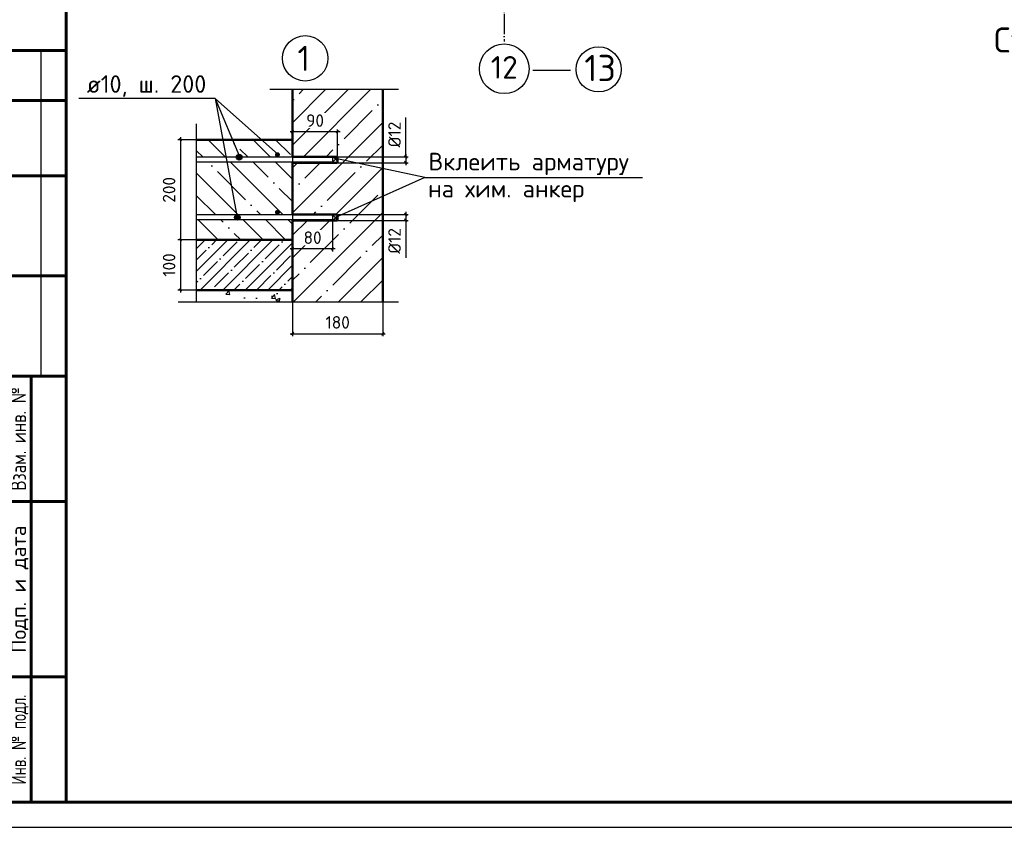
# Model space of a CAD drawing. Header units: millimetres. Extents: x 40580 to 559114, y -343730 to 81020.
# Tile 261 of 656: x 290594 to 310233, y -96794 to -80682. Entities that reach past the tile are written whole.
import ezdxf
from ezdxf.enums import TextEntityAlignment as Align

# ---------------------------------------------------------------- set-up
doc = ezdxf.new("R2010")
doc.units = ezdxf.units.MM
doc.linetypes.add('______11', pattern=[500, 400, -50, 0, -50])
doc.linetypes.add('______5', pattern=[1100, 800, -100, 100, -100])
for name, color, linetype in [('___________________', 253, '______5'), ('_____________________', 96, 'Continuous'), ('______________________', 7, 'Continuous'), ('_________________________0', 7, 'Continuous'), ('Тонкие', 7, 'Continuous'), ('ФВ-2', 7, 'Continuous')]:
    doc.layers.add(name, color=color, linetype=linetype)
doc.layers.add('Standard', color=7, linetype='Continuous', lineweight=25)
doc.layers.add('Основная', color=7, linetype='Continuous', lineweight=40)
doc.styles.add('ISOCPEUR', font='isocpeur.ttf')
doc.styles.add('ГОСТ 2.304', font='isocpeur.ttf')
doc.linetypes.add('ГОСТ 2.303 8', pattern='A,40,[2,GOST 2.303-68.shx,S=1,R=0,X=0,Y=0],-8', length=48)
doc.dimstyles.new('СПДС', dxfattribs={"dimscale": 125, "dimtxt": 250, "dimasz": 50, "dimexe": 50, "dimexo": 10, "dimgap": 100, "dimtad": 1, "dimdec": 0, "dimtxsty": 'ISOCPEUR', "dimblk": 'OBLIQUE', "dimcen": 50, "dimdle": 50, "dimadec": 0, "dimazin": 2, "dimtfac": 0.75, "dimtdec": 0, "dimtmove": 1, "dimatfit": 3, "dimfxl": 1, "dimtfill": 1, "dimtolj": 1, "dimarcsym": 1})

# ---------------------------------------------------------------- blocks, each defined once
blk = doc.blocks.new('_OBLIQUE')
at = {"color": 0, "linetype": 'ByBlock'}
blk.add_line((-0.5, -0.5), (0.5, 0.5), dxfattribs=at)
blk = doc.blocks.new('*D19216')
at = {"layer": 'Defpoints', "color": 0}
for p in [(296036, -82920), (296036, -83416), (296936, -83416)]:
    blk.add_point(p, dxfattribs=at)
at = {"layer": 'Тонкие', "color": 0, "lineweight": -2}
for p, q in [((296036, -83406), (296036, -82870)), ((296936, -83406), (296936, -82870)), ((296986, -82920), (295986, -82920))]:
    blk.add_line(p, q, dxfattribs=at)
at = {"layer": 'Тонкие', "color": 0, "lineweight": -2, "xscale": 50, "yscale": 50, "zscale": 50, "rotation": 180}
blk.add_blockref('_OBLIQUE', (296036, -82920), dxfattribs=at)
at = {"layer": 'Тонкие', "color": 0, "lineweight": -2, "xscale": 50, "yscale": 50, "zscale": 50}
blk.add_blockref('_OBLIQUE', (296936, -82920), dxfattribs=at)
at = {"layer": 'Тонкие', "color": 0, "insert": (296486, -82695), "char_height": 250, "attachment_point": 5, "style": 'ISOCPEUR', "bg_fill": 3, "box_fill_scale": 1.1, "bg_fill_color": 256, "bg_fill_true_color": 13158600, "bg_fill_transparency": 0}
blk.add_mtext('\\A1;90', dxfattribs=at)
blk = doc.blocks.new('*D19217')
at = {"layer": 'Defpoints', "color": 0}
for p in [(296036, -84686), (296836, -84676), (296036, -85256)]:
    blk.add_point(p, dxfattribs=at)
at = {"layer": 'Тонкие', "color": 0, "lineweight": -2}
for p, q in [((296036, -84696), (296036, -85306)), ((296836, -84686), (296836, -85306)), ((296886, -85256), (295986, -85256))]:
    blk.add_line(p, q, dxfattribs=at)
at = {"layer": 'Тонкие', "color": 0, "lineweight": -2, "xscale": 50, "yscale": 50, "zscale": 50, "rotation": 180}
blk.add_blockref('_OBLIQUE', (296036, -85256), dxfattribs=at)
at = {"layer": 'Тонкие', "color": 0, "lineweight": -2, "xscale": 50, "yscale": 50, "zscale": 50}
blk.add_blockref('_OBLIQUE', (296836, -85256), dxfattribs=at)
at = {"layer": 'Тонкие', "color": 0, "insert": (296436, -85031), "char_height": 250, "attachment_point": 5, "style": 'ISOCPEUR', "bg_fill": 3, "box_fill_scale": 1.1, "bg_fill_color": 256, "bg_fill_true_color": 13158600, "bg_fill_transparency": 0}
blk.add_mtext('\\A1;80', dxfattribs=at)
blk = doc.blocks.new('*D19218')
at = {"layer": 'Defpoints', "color": 0}
for p in [(296936, -83416), (296936, -83536), (298295, -83536)]:
    blk.add_point(p, dxfattribs=at)
at = {"layer": 'Тонкие', "color": 0, "lineweight": -2}
for p, q in [((298295, -83416), (298295, -82636)), ((296946, -83416), (298345, -83416)), ((298295, -83366), (298295, -83586)), ((296946, -83536), (298345, -83536))]:
    blk.add_line(p, q, dxfattribs=at)
at = {"layer": 'Тонкие', "color": 0, "lineweight": -2, "xscale": 50, "yscale": 50, "zscale": 50}
for p, rotation in [((298295, -83416), 270), ((298295, -83536), 90)]:
    blk.add_blockref('_OBLIQUE', p, dxfattribs=dict(at, rotation=rotation))
at = {"layer": 'Тонкие', "color": 0, "insert": (298070, -82973), "char_height": 250, "attachment_point": 5, "rotation": 90, "style": 'ISOCPEUR', "bg_fill": 3, "box_fill_scale": 1.1, "bg_fill_color": 256, "bg_fill_true_color": 13158600, "bg_fill_transparency": 0}
blk.add_mtext('\\A1;{\\Q0;%%C}12', dxfattribs=at)
blk = doc.blocks.new('*D19219')
at = {"layer": 'Defpoints', "color": 0}
for p in [(296936, -84566), (296936, -84686)]:
    blk.add_point(p, dxfattribs=at)
at = {"layer": 'Тонкие', "color": 0, "lineweight": -2}
for p, q in [((296946, -84566), (298345, -84566)), ((298295, -84516), (298295, -84736)), ((296946, -84686), (298345, -84686)), ((298295, -84686), (298295, -85434))]:
    blk.add_line(p, q, dxfattribs=at)
at = {"layer": 'Тонкие', "color": 0, "lineweight": -2, "xscale": 50, "yscale": 50, "zscale": 50}
for p, rotation in [((298295, -84566), 270), ((298295, -84686), 90)]:
    blk.add_blockref('_OBLIQUE', p, dxfattribs=dict(at, rotation=rotation))
at = {"layer": 'Тонкие', "color": 0, "insert": (298070, -85096), "char_height": 250, "attachment_point": 5, "rotation": 90, "style": 'ISOCPEUR', "bg_fill": 3, "box_fill_scale": 1.1, "bg_fill_color": 256, "bg_fill_true_color": 13158600, "bg_fill_transparency": 0}
blk.add_mtext('\\A1;{\\Q0;%%C}12', dxfattribs=at)
at = {"layer": 'Defpoints', "color": 0}
blk.add_point((298295, -84686), dxfattribs=at)
blk = doc.blocks.new('*D19220')
at = {"layer": 'Defpoints', "color": 0}
for p in [(296036, -86320), (297836, -86320), (297836, -86946)]:
    blk.add_point(p, dxfattribs=at)
at = {"layer": 'Тонкие', "color": 0, "lineweight": -2}
for p, q in [((296036, -86330), (296036, -86996)), ((297836, -86330), (297836, -86996)), ((295986, -86946), (297886, -86946))]:
    blk.add_line(p, q, dxfattribs=at)
at = {"layer": 'Тонкие', "color": 0, "lineweight": -2, "xscale": 50, "yscale": 50, "zscale": 50, "rotation": 180}
blk.add_blockref('_OBLIQUE', (296036, -86946), dxfattribs=at)
at = {"layer": 'Тонкие', "color": 0, "lineweight": -2, "xscale": 50, "yscale": 50, "zscale": 50}
blk.add_blockref('_OBLIQUE', (297836, -86946), dxfattribs=at)
at = {"layer": 'Тонкие', "color": 0, "insert": (296936, -86721), "char_height": 250, "attachment_point": 5, "style": 'ISOCPEUR', "bg_fill": 3, "box_fill_scale": 1.1, "bg_fill_color": 256, "bg_fill_true_color": 13158600, "bg_fill_transparency": 0}
blk.add_mtext('\\A1;180', dxfattribs=at)
blk = doc.blocks.new('*D19221')
at = {"layer": 'Defpoints', "color": 0}
for p in [(294116, -85076), (293798, -86076), (294116, -86076)]:
    blk.add_point(p, dxfattribs=at)
at = {"layer": 'Тонкие', "color": 0, "lineweight": -2}
for p, q in [((293798, -85026), (293798, -86126)), ((294106, -85076), (293748, -85076)), ((294106, -86076), (293748, -86076))]:
    blk.add_line(p, q, dxfattribs=at)
at = {"layer": 'Тонкие', "color": 0, "lineweight": -2, "xscale": 50, "yscale": 50, "zscale": 50}
for p, rotation in [((293798, -85076), 90), ((293798, -86076), 270)]:
    blk.add_blockref('_OBLIQUE', p, dxfattribs=dict(at, rotation=rotation))
at = {"layer": 'Тонкие', "color": 0, "insert": (293573, -85576), "char_height": 250, "attachment_point": 5, "rotation": 90, "style": 'ISOCPEUR', "bg_fill": 3, "box_fill_scale": 1.1, "bg_fill_color": 256, "bg_fill_true_color": 13158600, "bg_fill_transparency": 0}
blk.add_mtext('\\A1;100', dxfattribs=at)
blk = doc.blocks.new('*D19222')
at = {"layer": 'Defpoints', "color": 0}
for p in [(294116, -83076), (293798, -85076), (294116, -85076)]:
    blk.add_point(p, dxfattribs=at)
at = {"layer": 'Тонкие', "color": 0, "lineweight": -2}
for p, q in [((293798, -83026), (293798, -85126)), ((294106, -83076), (293748, -83076)), ((294106, -85076), (293748, -85076))]:
    blk.add_line(p, q, dxfattribs=at)
at = {"layer": 'Тонкие', "color": 0, "lineweight": -2, "xscale": 50, "yscale": 50, "zscale": 50}
for p, rotation in [((293798, -83076), 90), ((293798, -85076), 270)]:
    blk.add_blockref('_OBLIQUE', p, dxfattribs=dict(at, rotation=rotation))
at = {"layer": 'Тонкие', "color": 0, "insert": (293573, -84076), "char_height": 250, "attachment_point": 5, "rotation": 90, "style": 'ISOCPEUR', "bg_fill": 3, "box_fill_scale": 1.1, "bg_fill_color": 256, "bg_fill_true_color": 13158600, "bg_fill_transparency": 0}
blk.add_mtext('\\A1;200', dxfattribs=at)
blk = doc.blocks.new('Из_буфера8386')
at = {"linetype": 'Continuous', "lineweight": 60}
for p, q in [((2062, 15500), (62, 15500)), ((2062, 500), (2062, 15500)), ((562, 14500), (2062, 14500)), ((562, 13000), (2062, 13000)), ((562, 11000), (2062, 11000)), ((62, 9000), (2062, 9000)), ((1362, 500), (1362, 9000)), ((862, 6500), (2062, 6500)), ((862, 3000), (2062, 3000)), ((2062, 500), (862, 500))]:
    blk.add_line(p, q, dxfattribs=at)
at = {"linetype": 'Continuous', "lineweight": 25}
blk.add_line((1562, 9000), (1562, 15500), dxfattribs=at)
at = {"linetype": 'Continuous', "lineweight": 25, "ltscale": 100}
blk.add_lwpolyline([(62, 59400), (62, 0), (42062, 0), (42062, 59400), (62, 59400)], dxfattribs=at)
blk.add_lwpolyline([(62, 59400), (62, 0), (42062, 0), (42062, 59400), (62, 59400)], dxfattribs=at)
at = {"linetype": 'Continuous', "lineweight": 60, "ltscale": 100}
blk.add_lwpolyline([(2062, 58900), (2062, 500), (41562, 500), (41562, 58900), (2062, 58900)], dxfattribs=at)
at = {"linetype": 'Continuous', "lineweight": 25, "style": 'ГОСТ 2.304'}
for s, width, p in [('Взам. инв. №', 0.8, (1112, 7750)), ('Инв. № подл.', 0.7, (1112, 1750))]:
    blk.add_text(s, height=300, rotation=90, dxfattribs=dict(at, width=width)).set_placement(p, align=Align.MIDDLE_CENTER)
blk.add_text('Подп. и дата', height=300, rotation=90, dxfattribs=at).set_placement((1112, 4750), align=Align.MIDDLE_CENTER)

msp = doc.modelspace()

# ---------------------------------------------------------------- hatches: boundary and pattern name
at = {"ltscale": 100}
h = msp.add_hatch(dxfattribs=at)
h.set_pattern_fill('ANSI35', color=254, scale=100)
h.set_pattern_definition([(45, (271357.35, -112804.8), (-449.013, 449.013), []), (45, (271806.37, -112804.8), (-449.013, 449.013), [793.75, -158.75, 0, -158.75])])
h.paths.add_polyline_path([(297835.6, -82077.8), (297835.6, -86320.2), (296035.6, -86320.2), (296035.6, -84685.9), (296935.6, -84685.9), (296935.6, -84565.9), (296035.6, -84565.9), (296035.6, -83535.9), (296935.6, -83535.9), (296935.6, -83415.9), (296035.6, -83415.9), (296035.6, -82077.8)])
at = {"layer": 'ФВ-2', "ltscale": 100}
h = msp.add_hatch(dxfattribs=at)
h.set_pattern_fill('ANSI35', color=254, scale=100, angle=90)
h.set_pattern_definition([(135, (-13597.7, 131477.23), (-449.0128, -449.0128), []), (135, (-13597.7, 131926.25), (-449.0128, -449.0128), [793.75, -158.75, 0, -158.75])])
edge = h.paths.add_edge_path()
edge.add_line((294115.8, -84675.9), (294115.8, -85075.9))
edge.add_line((296035.6, -84675.9), (294115.8, -84675.9))
edge.add_line((296035.6, -84675.9), (296035.6, -85075.9))
edge.add_line((296035.6, -85075.9), (294115.8, -85075.9))
edge = h.paths.add_edge_path()
edge.add_line((294115.8, -83525.9), (294115.8, -84575.9))
edge.add_line((296035.6, -83525.9), (294115.8, -83525.9))
edge.add_line((296035.6, -83525.9), (296035.6, -84575.9))
edge.add_line((296035.6, -84575.9), (294115.8, -84575.9))
edge = h.paths.add_edge_path()
edge.add_line((294115.8, -83075.9), (294115.8, -83425.9))
edge.add_line((296035.6, -83075.9), (294115.8, -83075.9))
edge.add_line((296035.6, -83075.9), (296035.6, -83425.9))
edge.add_line((296035.6, -83425.9), (294115.8, -83425.9))
at = {"layer": 'ФВ-2'}
h = msp.add_hatch(dxfattribs=at)
h.set_pattern_fill('ANSI37', color=256, scale=20)
h.set_pattern_definition([(45, (-13597.7, 131477.234), (-44.901281, 44.901281), []), (135, (-13597.7, 131477.234), (-44.901281, -44.901281), [])])
edge = h.paths.add_edge_path()
edge.add_line((296935.6, -83535.9), (296035.6, -83535.9))
edge.add_line((296035.6, -83525.9), (296035.6, -83535.9))
edge.add_line((296835.6, -83525.9), (296035.6, -83525.9))
edge.add_line((296835.6, -83425.9), (296835.6, -83525.9))
edge.add_line((296835.6, -83425.9), (296035.6, -83425.9))
edge.add_line((296035.6, -83415.9), (296035.6, -83425.9))
edge.add_line((296935.6, -83415.9), (296035.6, -83415.9))
edge.add_line((296935.6, -83415.9), (296935.6, -83535.9))
edge = h.paths.add_edge_path()
edge.add_line((296935.6, -84685.9), (296035.6, -84685.9))
edge.add_line((296035.6, -84675.9), (296035.6, -84685.9))
edge.add_line((296835.6, -84675.9), (296035.6, -84675.9))
edge.add_line((296835.6, -84575.9), (296835.6, -84675.9))
edge.add_line((296835.6, -84575.9), (296035.6, -84575.9))
edge.add_line((296035.6, -84565.9), (296035.6, -84575.9))
edge.add_line((296935.6, -84565.9), (296035.6, -84565.9))
edge.add_line((296935.6, -84565.9), (296935.6, -84685.9))
at = {"layer": 'ФВ-2', "ltscale": 100}
h = msp.add_hatch(dxfattribs=at)
h.set_pattern_fill('ANSI35', color=254, scale=50)
h.set_pattern_definition([(45, (-13597.7, 131477.23), (-224.5064, 224.5064), []), (45, (-13373.2, 131477.23), (-224.5064, 224.5064), [396.875, -79.375, 0, -79.375])])
edge = h.paths.add_edge_path()
edge.add_line((294115.8, -85075.9), (294115.8, -86075.9))
edge.add_line((294115.8, -85075.9), (296035.6, -85075.9))
edge.add_line((296035.6, -85075.9), (296035.6, -86075.9))
edge.add_line((294115.8, -86075.9), (296035.6, -86075.9))
at = {"layer": 'ФВ-2', "ltscale": 10}
h = msp.add_hatch(dxfattribs=at)
h.set_pattern_fill('AR-CONC', color=256, scale=5)
h.set_pattern_definition([(50, (-22298.85, 199098.6), (910.9233, -79.6954), [95.25, -1047.75]), (355, (-22298.85, 199098.6), (-176.2171, 955.2842), [76.2, -838.203]), (100.45144, (-22222.9, 199091.9), (734.7062, 875.5888), [80.95, -890.4512]), (46.1842, (-22298.8, 199352.6), (1355.3952, -210.2116), [142.875, -1571.625]), (96.63556, (-22185.9, 199335), (1187.0207, 1237.1306), [121.425, -1335.678]), (351.18415, (-22298.8, 199352.6), (1187.0207, 1237.1306), [114.3, -1257.2987]), (21, (-22171.85, 199289.1), (758.072, -511.326), [95.25, -1047.75]), (326, (-22171.85, 199289.1), (309.0101, 920.9398), [76.2, -838.2]), (71.45144, (-22108.7, 199246.5), (1067.0821, 409.6138), [80.95, -890.4497]), (37.5, (-22298.85, 199098.57), (15.44302, 422.7752), [0, -828.04, 0, -850.9, 0, -841.375]), (7.5, (-22298.85, 199098.57), (334.0983, 500.90287), [0, -485.14, 0, -808.99, 0, -320.675]), (327.5, (-22582.06, 199098.57), (677.95298, -28.64372), [0, -317.5, 0, -990.6, 0, -1314.45]), (317.5, (-22709.06, 199098.57), (740.6459, 127.13246), [0, -412.75, 0, -657.86, 0, -933.45])])
edge = h.paths.add_edge_path()
edge.add_line((296035.6, -86320.2), (294115.8, -86320.2))
edge.add_line((294115.8, -86075.9), (294115.8, -86320.2))
edge.add_line((294115.8, -86075.9), (296035.6, -86075.9))
edge.add_line((296035.6, -86075.9), (296035.6, -86320.2))

# ---------------------------------------------------------------- linework, layer by layer
at = {"layer": '___________________', "color": 253, "linetype": '______11'}
msp.add_line((300258.6, -67065.5), (300258.6, -81115.2), dxfattribs=at)
at = {"layer": '___________________', "color": 7, "linetype": 'Continuous'}
msp.add_circle((300259.2, -81661.8), 495.6, dxfattribs=at)
at = {"layer": '_____________________', "color": 7, "linetype": 'Continuous'}
for p, q in [((294494.8, -82252.1), (291772.9, -82252.1)), ((294494.8, -82252.1), (294931.9, -84625.3)), ((294494.8, -82252.1), (294975, -83411.9)), ((294494.8, -82252.1), (295754.7, -83375.9)), ((294914.8, -83425.9), (294914.8, -83425.9)), ((294971.1, -83369.7), (294971.1, -83369.7)), ((295027.3, -83425.9), (295027.3, -83425.9)), ((294971.1, -83482.2), (294971.1, -83482.2)), ((294879.6, -84625.3), (294879.6, -84625.3)), ((294935.9, -84569), (294935.9, -84569)), ((294992.1, -84625.3), (294992.1, -84625.3)), ((294935.9, -84681.5), (294935.9, -84681.5))]:
    msp.add_line(p, q, dxfattribs=at)
at = {"layer": '_____________________', "color": 4, "linetype": 'Continuous'}
for p, q in [((296835.6, -83425.9), (294115.8, -83425.9)), ((296835.6, -84575.9), (294115.8, -84575.9)), ((296835.6, -84575.9), (296835.6, -84675.9)), ((296835.6, -84675.9), (294115.8, -84675.9))]:
    msp.add_line(p, q, dxfattribs=at)
msp.add_lwpolyline([(296835.6, -83425.9), (296835.6, -83525.9), (294115.8, -83525.9)], dxfattribs=at)
at = {"layer": '_____________________', "color": 7, "linetype": 'Continuous'}
for centre in [(294971.1, -83425.9), (294935.9, -84625.3)]:
    msp.add_circle(centre, 56.3, dxfattribs=at)
for points in [[(294922.7, -83425.9), (294922.7, -83397.8), (294914.8, -83425.9)], [(295019.5, -83454.1), (295019.5, -83425.9), (294914.8, -83425.9)], [(294922.7, -83454.1), (294922.7, -83428), (294914.8, -83425.9)], [(294943, -83397.8), (294943, -83377.6), (294922.7, -83397.8)], [(295019.5, -83423.8), (295019.5, -83397.8), (294922.7, -83397.8)], [(294922.7, -83425.9), (295027.3, -83425.9), (294922.7, -83397.8)], [(294922.7, -83454.1), (295019.5, -83454.1), (294922.7, -83428)], [(294999.2, -83474.3), (294999.2, -83454.1), (294922.7, -83454.1)], [(294943, -83474.3), (294943, -83459.4), (294922.7, -83454.1)], [(294971.1, -83377.6), (294971.1, -83369.7), (294943, -83377.6)], [(294999.2, -83392.4), (294999.2, -83377.6), (294943, -83377.6)], [(294943, -83397.8), (295019.5, -83397.8), (294943, -83377.6)], [(294943, -83474.3), (294999.2, -83474.3), (294943, -83459.4)], [(294971.1, -83377.6), (294999.2, -83377.6), (294971.1, -83369.7)], [(294999.2, -83392.4), (295019.5, -83397.8), (294999.2, -83377.6)], [(294999.2, -83474.3), (295019.5, -83454.1), (294999.2, -83454.1)], [(295019.5, -83423.8), (295027.3, -83425.9), (295019.5, -83397.8)], [(295019.5, -83454.1), (295027.3, -83425.9), (295019.5, -83425.9)], [(294971.1, -83482.2), (294971.1, -83474.3), (294943, -83474.3)], [(294971.1, -83482.2), (294999.2, -83474.3), (294971.1, -83474.3)], [(294887.5, -84625.3), (294887.5, -84597.2), (294879.6, -84625.3)], [(294984.2, -84653.4), (294984.2, -84625.3), (294879.6, -84625.3)], [(294887.5, -84653.4), (294887.5, -84627.4), (294879.6, -84625.3)], [(294907.7, -84597.2), (294907.7, -84576.9), (294887.5, -84597.2)], [(294984.2, -84623.2), (294984.2, -84597.2), (294887.5, -84597.2)], [(294887.5, -84625.3), (294992.1, -84625.3), (294887.5, -84597.2)], [(294887.5, -84653.4), (294984.2, -84653.4), (294887.5, -84627.4)], [(294935.9, -84576.9), (294935.9, -84569), (294907.7, -84576.9)], [(294964, -84591.8), (294964, -84576.9), (294907.7, -84576.9)], [(294907.7, -84597.2), (294984.2, -84597.2), (294907.7, -84576.9)], [(294935.9, -84576.9), (294964, -84576.9), (294935.9, -84569)], [(294964, -84591.8), (294984.2, -84597.2), (294964, -84576.9)], [(294984.2, -84623.2), (294992.1, -84625.3), (294984.2, -84597.2)], [(294984.2, -84653.4), (294992.1, -84625.3), (294984.2, -84625.3)], [(294964, -84673.7), (294964, -84653.4), (294887.5, -84653.4)], [(294907.7, -84673.7), (294907.7, -84658.8), (294887.5, -84653.4)], [(294907.7, -84673.7), (294964, -84673.7), (294907.7, -84658.8)], [(294935.9, -84681.5), (294935.9, -84673.7), (294907.7, -84673.7)], [(294935.9, -84681.5), (294964, -84673.7), (294935.9, -84673.7)], [(294964, -84673.7), (294984.2, -84653.4), (294964, -84653.4)]]:
    msp.add_solid(points, dxfattribs=at)
at = {"layer": '_____________________', "color": 4, "linetype": 'Continuous'}
for points in [[(295689.4, -83395.1), (295685.6, -83375.9), (295689.4, -83356.8)], [(295700.2, -83411.3), (295689.4, -83356.8), (295700.2, -83340.6)], [(295689.4, -83395.1), (295689.4, -83356.8), (295700.2, -83411.3)], [(295716.5, -83422.1), (295700.2, -83340.6), (295716.5, -83329.7)], [(295700.2, -83411.3), (295700.2, -83340.6), (295716.5, -83422.1)], [(295735.6, -83425.9), (295716.5, -83329.7), (295735.6, -83325.9)], [(295716.5, -83422.1), (295716.5, -83329.7), (295735.6, -83425.9)], [(295735.6, -83425.9), (295735.6, -83325.9), (295754.7, -83422.1)], [(295754.7, -83422.1), (295735.6, -83325.9), (295754.7, -83329.7)], [(295754.7, -83422.1), (295754.7, -83329.7), (295771, -83411.3)], [(295771, -83411.3), (295754.7, -83329.7), (295771, -83340.6)], [(295771, -83411.3), (295771, -83340.6), (295781.8, -83395.1)], [(295781.8, -83395.1), (295771, -83340.6), (295781.8, -83356.8)], [(295781.8, -83395.1), (295781.8, -83356.8), (295785.6, -83375.9)], [(295689.4, -84545.1), (295685.6, -84525.9), (295689.4, -84506.8)], [(295700.2, -84561.3), (295689.4, -84506.8), (295700.2, -84490.6)], [(295689.4, -84545.1), (295689.4, -84506.8), (295700.2, -84561.3)], [(295716.5, -84572.1), (295700.2, -84490.6), (295716.5, -84479.7)], [(295700.2, -84561.3), (295700.2, -84490.6), (295716.5, -84572.1)], [(295735.6, -84575.9), (295716.5, -84479.7), (295735.6, -84475.9)], [(295716.5, -84572.1), (295716.5, -84479.7), (295735.6, -84575.9)], [(295735.6, -84575.9), (295735.6, -84475.9), (295754.7, -84572.1)], [(295754.7, -84572.1), (295735.6, -84475.9), (295754.7, -84479.7)], [(295754.7, -84572.1), (295754.7, -84479.7), (295771, -84561.3)], [(295771, -84561.3), (295754.7, -84479.7), (295771, -84490.6)], [(295771, -84561.3), (295771, -84490.6), (295781.8, -84545.1)], [(295781.8, -84545.1), (295771, -84490.6), (295781.8, -84506.8)], [(295781.8, -84545.1), (295781.8, -84506.8), (295785.6, -84525.9)]]:
    msp.add_solid(points, dxfattribs=at)
at = {"layer": '_________________________0', "color": 7, "linetype": 'Continuous'}
for q in [(296893.3, -83450.4), (296893.3, -84627.2), (303013.6, -83833.5)]:
    msp.add_line((298675.9, -83833.5), q, dxfattribs=at)
at = {"layer": 'Standard', "color": 7, "linetype": 'Continuous'}
msp.add_line((300830.4, -81690.7), (301580.4, -81690.7), dxfattribs=at)
at = {"layer": 'Standard', "color": 7, "linetype": 'ГОСТ 2.303 8', "ltscale": 30}
for p, q in [((298147.5, -82077.8), (295584.5, -82077.8)), ((294115.8, -82762.9), (294115.8, -86320.2)), ((298147.5, -86320.2), (293751.5, -86320.2))]:
    msp.add_line(p, q, dxfattribs=at)
at = {"layer": 'Standard', "color": 7, "linetype": 'Continuous'}
msp.add_circle((302140.4, -81673.8), 450, dxfattribs=at)
at = {"layer": 'Основная', "lineweight": 50}
for p, q in [((296035.6, -82077.8), (296035.6, -83415.9)), ((296035.6, -82077.8), (296035.6, -83415.9)), ((297835.6, -86320.2), (297835.6, -82077.8)), ((297835.6, -86320.2), (297835.6, -82077.8)), ((296035.6, -83075.9), (294115.8, -83075.9)), ((296035.6, -83535.9), (296035.6, -84565.9)), ((296035.6, -83535.9), (296035.6, -84565.9)), ((296035.6, -83535.9), (296035.6, -84565.9)), ((296035.6, -84685.9), (296035.6, -86320.2)), ((296035.6, -84685.9), (296035.6, -86320.2)), ((294115.8, -85075.9), (296035.6, -85075.9)), ((294115.8, -86075.9), (296035.6, -86075.9))]:
    msp.add_line(p, q, dxfattribs=at)
at = {"layer": 'Основная', "lineweight": 50, "ltscale": 10}
for p, q in [((296935.6, -83415.9), (296035.6, -83415.9)), ((296935.6, -83415.9), (296935.6, -83535.9)), ((296935.6, -83535.9), (296035.6, -83535.9)), ((296935.6, -84565.9), (296035.6, -84565.9)), ((296935.6, -84565.9), (296935.6, -84685.9)), ((296935.6, -84685.9), (296035.6, -84685.9))]:
    msp.add_line(p, q, dxfattribs=at)
at = {"layer": 'Тонкие'}
for p, q in [((296035.6, -83415.9), (296035.6, -83535.9)), ((296035.6, -84565.9), (296035.6, -84685.9))]:
    msp.add_line(p, q, dxfattribs=at)
msp.add_circle((296288.6, -81453.1), 452.5, dxfattribs=at)

# ---------------------------------------------------------------- texts
at = {"layer": '___________________', "color": 7, "linetype": 'Continuous', "style": 'ISOCPEUR', "width": 0.999536}
msp.add_text('12', height=450, dxfattribs=at).set_placement((299989.2, -81857.6), (300528.9, -81857.6), align=Align.FIT)
at = {"layer": '______________________', "color": 7, "style": 'ISOCPEUR'}
for s, height, p in [('1', 500, (296134.8, -81703.5)), ('ø10, ш. 200 ', 350, (291931, -82141.4)), ('Вклеить арматуру', 350, (298747.4, -83687.8)), ('на хим. анкер', 350, (298740.8, -84228.2))]:
    msp.add_text(s, height=height, dxfattribs=at).set_placement(p)
at = {"layer": '______________________', "color": 7, "insert": (310026.8, -81473), "char_height": 500, "width": 10839.663, "attachment_point": 7, "style": 'ISOCPEUR'}
msp.add_mtext('Стыковка\\~арматурных стержней', dxfattribs=at)
at = {"layer": 'Standard', "color": 7, "linetype": 'Continuous', "style": 'ISOCPEUR'}
msp.add_text('13', height=525, dxfattribs=at).set_placement((301857, -81908.6), (302487, -81908.6), align=Align.FIT)

# ---------------------------------------------------------------- next in the draw order: dimensions: what is measured, and where the dimension line sits
at = {"layer": 'Тонкие'}
for base, p1, p2, angle, picture, middle in [((296035.6, -82919.5), (296935.6, -83415.9), (296035.6, -83415.9), 180, '*D19216', (296486, -82919.5)), ((296035.6, -85256.1), (296835.6, -84675.9), (296035.6, -84685.9), 180, '*D19217', (296435.6, -85256.1)), ((293797.5, -86075.9), (294115.8, -85075.9), (294115.8, -86075.9), 270, '*D19221', (293797.5, -85575.9))]:
    dim = msp.add_linear_dim(base=base, p1=p1, p2=p2, angle=angle, dimstyle='СПДС', override={"dimscale": 1, "dimlfac": 0.1, "dimtxsty": 'ISOCPEUR'}, dxfattribs=at)
    dim.commit()
    dim.dimension.update_dxf_attribs({"geometry": picture, "text_midpoint": middle, "dimtype": 160})
dim = msp.add_linear_dim(base=(297835.6, -86945.7), p1=(296035.6, -86320.2), p2=(297835.6, -86320.2), dimstyle='СПДС', override={"dimscale": 1, "dimlfac": 0.1, "dimtxsty": 'ISOCPEUR'}, dxfattribs=at)
dim.commit()
dim.dimension.update_dxf_attribs({"geometry": '*D19220', "text_midpoint": (296935.6, -86945.7), "dimtype": 160})

# ---------------------------------------------------------------- next in the draw order: dimensions: what is measured, and where the dimension line sits
for base, p1, p2, picture, middle in [((298294.6, -83535.9), (296935.6, -83415.9), (296935.6, -83535.9), '*D19218', (298309.7, -82973)), ((298294.6, -84685.9), (296935.6, -84565.9), (296935.6, -84685.9), '*D19219', (298362.4, -85096))]:
    dim = msp.add_linear_dim(base=base, p1=p1, p2=p2, angle=270, text='{\\Q0;%%C}<>', dimstyle='СПДС', override={"dimscale": 1, "dimlfac": 0.1, "dimtxsty": 'ISOCPEUR'}, dxfattribs=at)
    dim.commit()
    dim.dimension.update_dxf_attribs({"geometry": picture, "text_midpoint": middle, "dimtype": 160})
dim = msp.add_linear_dim(base=(293797.5, -85075.9), p1=(294115.8, -83075.9), p2=(294115.8, -85075.9), angle=270, dimstyle='СПДС', override={"dimscale": 1, "dimlfac": 0.1, "dimtxsty": 'ISOCPEUR'}, dxfattribs=at)
dim.commit()
dim.dimension.update_dxf_attribs({"geometry": '*D19222', "text_midpoint": (293797.5, -84075.9), "dimtype": 160})

# ---------------------------------------------------------------- next in the draw order: block references
msp.add_blockref('Из_буфера8386', (289458, -96794), dxfattribs=at)

doc.saveas('drawing.dxf')
